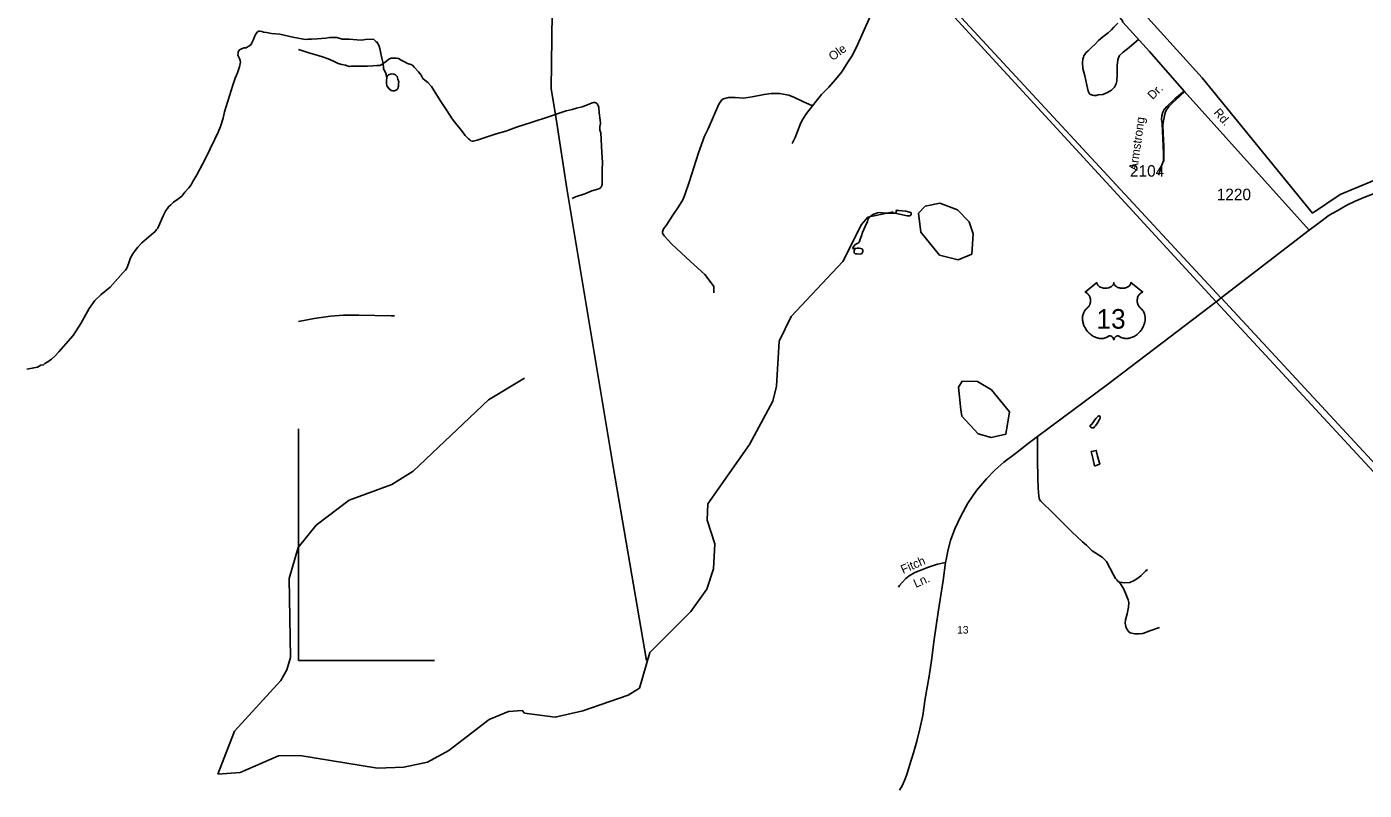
# Model space of a CAD drawing. Extents: x 2260773 to 2342389, y 552869 to 618546.
# Drawn here: x 2264155 to 2278661, y 565649 to 573928 of the extents above; entities that cross this region are included whole.
import ezdxf

# ---------------------------------------------------------------- set-up
doc = ezdxf.new("R2010")
doc.units = 0
for name, color, linetype in [('Exist Boundary Political Urban Extension UEB', 7, 'Continuous'), ('Exist Hydrographic Creek Single Shore', 7, 'Continuous'), ('Exist Hydrographic Misc Water Feature', 7, 'Continuous'), ('Exist Hydrographic Pond Under 1500 Sq Ft', 7, 'Continuous'), ('Exist Road Non-System Type 51', 7, 'Continuous'), ('Exist Road Non-System Type 51 Label', 7, 'Continuous'), ('Exist Road Primary US Attributed', 7, 'Continuous'), ('Exist Road Primary US Label', 7, 'Continuous'), ('Exist Road Primary US Shield CELL', 7, 'Continuous'), ('Exist Road Primary US Shield Number Label', 7, 'Continuous'), ('Exist Road Secondary Type 51 Attributed', 7, 'Continuous'), ('Exist Road Secondary Type 51 Label', 7, 'Continuous'), ('Exist Road Secondary Type 51 Number Label', 7, 'Continuous'), ('Exist Utilities Electrical Transmission Line', 7, 'Continuous'), ('Map Preparation Inset Cut Line', 7, 'Continuous')]:
    doc.layers.add(name, color=color, linetype=linetype)

msp = doc.modelspace()

# ---------------------------------------------------------------- linework, layer by layer
at = {"layer": 'Exist Boundary Political Urban Extension UEB'}
msp.add_lwpolyline([(2275447, 574986), (2276902, 573373), (2278101, 571908), (2278401, 572108), (2279600, 572607), (2280599, 573040), (2280739, 573000)], dxfattribs=at)
at = {"layer": 'Exist Hydrographic Creek Single Shore'}
for points in [[(2266229, 565822), (2266470, 565840), (2266885, 566022), (2267118, 566024), (2267960, 565889), (2268243, 565899), (2268501, 565953), (2268733, 566080), (2269171, 566415), (2269379, 566503), (2269529, 566513), (2269554, 566486), (2269887, 566440), (2270187, 566509), (2270676, 566680), (2270801, 566756), (2270914, 567141), (2271359, 567588), (2271532, 567830), (2271605, 568048), (2271619, 568320), (2271533, 568578), (2271540, 568755), (2271992, 569398), (2272246, 569869), (2272286, 570029), (2272315, 570520), (2272445, 570786), (2273006, 571382), (2273210, 571784), (2273276, 571862), (2273551, 571922)], [(2266229, 565822), (2266407, 566290), (2266910, 566838), (2266976, 566955), (2267016, 567088), (2267000, 567945), (2267097, 568280), (2267294, 568522), (2267650, 568794), (2268115, 568965), (2268347, 569108), (2269164, 569882), (2269553, 570117)]]:
    msp.add_lwpolyline(points, dxfattribs=at)
at = {"layer": 'Exist Hydrographic Misc Water Feature'}
for points in [[(2267917, 573794), (2267829, 573789), (2267786, 573783), (2267736, 573785), (2267653, 573794), (2267577, 573795), (2267517, 573810), (2267481, 573810), (2267439, 573810), (2267398, 573803), (2267303, 573798), (2267244, 573792), (2267208, 573792), (2267184, 573791), (2267158, 573795), (2267042, 573814), (2266900, 573847), (2266811, 573856), (2266755, 573865), (2266721, 573869), (2266703, 573877), (2266683, 573880), (2266671, 573879), (2266659, 573872), (2266643, 573856), (2266634, 573838), (2266610, 573782), (2266596, 573754), (2266590, 573736), (2266576, 573724), (2266571, 573720), (2266555, 573712), (2266533, 573701), (2266513, 573699), (2266483, 573689), (2266463, 573678), (2266455, 573667), (2266449, 573657), (2266448, 573643), (2266444, 573618), (2266462, 573584), (2266470, 573561), (2266472, 573543), (2266461, 573493), (2266441, 573427), (2266416, 573372), (2266391, 573294), (2266300, 573005), (2266284, 572937), (2266255, 572847), (2266232, 572783), (2266196, 572710), (2266143, 572604), (2266097, 572506), (2266061, 572436), (2266000, 572321), (2265957, 572251), (2265937, 572214), (2265913, 572180), (2265870, 572134), (2265836, 572092), (2265793, 572057), (2265745, 572025), (2265717, 571998), (2265693, 571976), (2265680, 571956), (2265662, 571934), (2265637, 571886), (2265597, 571793), (2265576, 571743), (2265562, 571731), (2265546, 571709), (2265505, 571672), (2265403, 571584), (2265360, 571537), (2265331, 571501), (2265304, 571467), (2265281, 571421), (2265260, 571356), (2265240, 571310), (2265226, 571288), (2265201, 571262), (2265143, 571199), (2265060, 571103), (2264963, 571026), (2264893, 570959), (2264832, 570873), (2264742, 570710), (2264659, 570581), (2264580, 570488), (2264503, 570404), (2264458, 570354), (2264422, 570325), (2264382, 570295), (2264352, 570275), (2264336, 570262), (2264309, 570258), (2264270, 570238), (2264215, 570225), (2264155, 570215)], [(2268061, 573382), (2268051, 573420), (2268024, 573474), (2268020, 573531), (2268007, 573587), (2267997, 573639), (2267986, 573693), (2267974, 573729), (2267962, 573744), (2267954, 573759), (2267945, 573766), (2267931, 573778), (2267917, 573794)], [(2268061, 573382), (2268059, 573368), (2268058, 573352), (2268058, 573342), (2268058, 573316), (2268062, 573288), (2268085, 573254), (2268106, 573238), (2268126, 573234), (2268137, 573233), (2268144, 573233), (2268158, 573239), (2268174, 573247), (2268178, 573255), (2268182, 573271), (2268186, 573285), (2268186, 573295), (2268188, 573313), (2268190, 573329), (2268179, 573361), (2268173, 573389), (2268163, 573399), (2268153, 573407), (2268135, 573412), (2268113, 573416), (2268099, 573414), (2268079, 573408), (2268065, 573392), (2268061, 573382)], [(2273586, 571906), (2273522, 571908), (2273494, 571907), (2273460, 571907), (2273404, 571913), (2273382, 571909), (2273354, 571900), (2273340, 571896), (2273318, 571882), (2273305, 571874), (2273291, 571860), (2273282, 571846), (2273273, 571815), (2273248, 571761), (2273220, 571695), (2273210, 571661), (2273193, 571623), (2273185, 571599), (2273175, 571583), (2273161, 571576), (2273137, 571563), (2273120, 571542), (2273110, 571524)], [(2273586, 571906), (2273590, 571902), (2273622, 571895), (2273704, 571877), (2273736, 571878), (2273744, 571886), (2273748, 571894), (2273748, 571902), (2273746, 571906), (2273746, 571912), (2273728, 571918), (2273690, 571928), (2273610, 571937), (2273602, 571937), (2273596, 571938), (2273586, 571934), (2273584, 571920), (2273584, 571914), (2273584, 571911), (2273586, 571906)], [(2273138, 571522), (2273130, 571522), (2273124, 571524), (2273110, 571524)], [(2273138, 571522), (2273130, 571507), (2273128, 571487), (2273128, 571476), (2273132, 571471), (2273140, 571466), (2273162, 571465), (2273184, 571463), (2273206, 571465), (2273212, 571469), (2273220, 571481), (2273222, 571491), (2273222, 571501), (2273220, 571511), (2273214, 571519), (2273202, 571523), (2273182, 571527), (2273160, 571526), (2273146, 571524), (2273138, 571522)], [(2275764, 569624), (2275790, 569670), (2275796, 569682), (2275798, 569693), (2275798, 569698), (2275794, 569705), (2275788, 569708), (2275783, 569708), (2275775, 569706), (2275750, 569680), (2275707, 569618), (2275686, 569599), (2275687, 569593), (2275695, 569586), (2275707, 569580), (2275717, 569578), (2275727, 569580), (2275735, 569588), (2275747, 569602), (2275764, 569624)], [(2275768, 569273), (2275755, 569334), (2275721, 569324), (2275701, 569322), (2275720, 569234), (2275737, 569166), (2275743, 569166), (2275793, 569185), (2275768, 569273)]]:
    msp.add_lwpolyline(points, dxfattribs=at)
at = {"layer": 'Exist Hydrographic Pond Under 1500 Sq Ft'}
for points in [[(2274255, 571402), (2274404, 571462), (2274419, 571681), (2274376, 571813), (2274250, 571943), (2274058, 572016), (2273900, 571983), (2273826, 571906), (2273853, 571699), (2274055, 571452), (2274255, 571402)], [(2274615, 569473), (2274473, 569515), (2274296, 569706), (2274287, 569772), (2274260, 570021), (2274301, 570086), (2274467, 570080), (2274618, 569991), (2274812, 569751), (2274773, 569509), (2274615, 569473)]]:
    msp.add_lwpolyline(points, dxfattribs=at)
at = {"layer": 'Exist Road Non-System Type 51'}
for points in [[(2273695, 574602), (2273622, 574553), (2273574, 574510), (2273526, 574454), (2273470, 574369), (2273396, 574238), (2273320, 574080), (2273240, 573901), (2273149, 573700), (2273104, 573609), (2273061, 573543), (2272994, 573440), (2272927, 573356), (2272853, 573271), (2272775, 573192), (2272718, 573122), (2272677, 573072)], [(2275988, 573965), (2275944, 573925), (2275919, 573893), (2275884, 573861), (2275827, 573819), (2275780, 573780), (2275748, 573741), (2275704, 573702), (2275665, 573665), (2275642, 573644), (2275629, 573628), (2275619, 573612), (2275615, 573598), (2275608, 573578), (2275605, 573541), (2275610, 573474), (2275629, 573396), (2275652, 573294), (2275667, 573230), (2275682, 573200), (2275693, 573195), (2275702, 573190), (2275712, 573185), (2275730, 573181), (2275755, 573183), (2275776, 573188), (2275825, 573195), (2275877, 573215), (2275921, 573239), (2275935, 573255), (2275953, 573271), (2275970, 573308), (2275977, 573343), (2275981, 573409), (2275983, 573508), (2275990, 573568), (2275995, 573591), (2276007, 573615), (2276048, 573651), (2276113, 573702), (2276216, 573794)], [(2267104, 573680), (2267138, 573669), (2267215, 573645), (2267290, 573624), (2267361, 573602), (2267425, 573580), (2267481, 573556), (2267531, 573531), (2267574, 573517), (2267611, 573510), (2267642, 573500), (2267655, 573496), (2267669, 573499), (2267684, 573502), (2267709, 573502), (2267740, 573502), (2267804, 573502), (2267850, 573500), (2267907, 573504), (2267951, 573506), (2267979, 573507), (2267992, 573513), (2268007, 573520), (2268022, 573531), (2268058, 573556), (2268082, 573575), (2268109, 573587), (2268135, 573589), (2268159, 573589), (2268186, 573582), (2268214, 573567), (2268252, 573549), (2268285, 573529), (2268320, 573518), (2268337, 573510), (2268358, 573490), (2268404, 573439), (2268432, 573404), (2268451, 573368), (2268471, 573348), (2268504, 573323), (2268544, 573280), (2268572, 573234), (2268604, 573185), (2268647, 573117), (2268711, 573021), (2268770, 572930), (2268821, 572866), (2268858, 572816), (2268911, 572748), (2268938, 572720), (2268945, 572714), (2268959, 572702), (2268966, 572696), (2268973, 572692), (2268984, 572688), (2268995, 572688), (2269012, 572691), (2269041, 572698), (2269085, 572712), (2269150, 572733), (2269245, 572766), (2269352, 572794), (2269465, 572840), (2269625, 572891), (2269824, 572953), (2269888, 572976)], [(2272677, 573072), (2272573, 573116), (2272483, 573161), (2272422, 573186), (2272319, 573204), (2272227, 573203), (2272151, 573194), (2272024, 573168), (2271927, 573153), (2271839, 573161), (2271766, 573162), (2271710, 573148), (2271694, 573134), (2271662, 573090), (2271546, 572822), (2271506, 572743), (2271442, 572560), (2271339, 572242), (2271292, 572104), (2271270, 572051), (2271223, 571975), (2271162, 571884), (2271090, 571773), (2271061, 571736), (2271051, 571704), (2271051, 571688), (2271068, 571660), (2271152, 571570), (2271354, 571382), (2271509, 571241), (2271566, 571166), (2271608, 571110), (2271608, 571044)], [(2276717, 573229), (2276662, 573176), (2276581, 573103), (2276558, 573080), (2276542, 573063), (2276528, 573043), (2276517, 573027), (2276509, 573013), (2276501, 572994), (2276493, 572962), (2276487, 572927), (2276477, 572860), (2276479, 572771), (2276487, 572632), (2276486, 572520), (2276487, 572467)], [(2269888, 572976), (2269917, 572986), (2270005, 573015), (2270037, 573022), (2270070, 573029), (2270119, 573046), (2270179, 573061), (2270254, 573089), (2270286, 573102), (2270303, 573105), (2270320, 573105), (2270335, 573099), (2270343, 573092), (2270353, 573075), (2270360, 573053), (2270363, 572994), (2270373, 572916), (2270378, 572880), (2270371, 572845), (2270370, 572808), (2270380, 572776), (2270393, 572564), (2270399, 572455), (2270395, 572381), (2270395, 572324), (2270396, 572280), (2270396, 572251), (2270396, 572234), (2270395, 572218), (2270393, 572210), (2270392, 572200), (2270389, 572195), (2270385, 572192), (2270374, 572179), (2270368, 572175), (2270349, 572167), (2270285, 572147), (2270208, 572115), (2270108, 572082), (2270070, 572067)], [(2272677, 573072), (2272611, 572987), (2272573, 572926), (2272547, 572879), (2272520, 572809), (2272490, 572728), (2272457, 572661)], [(2268144, 570793), (2268106, 570792), (2267758, 570800), (2267590, 570799), (2267448, 570789), (2267273, 570764), (2267104, 570731)], [(2275118, 569484), (2275117, 569398), (2275117, 569232), (2275122, 569033), (2275125, 568925), (2275131, 568836), (2275140, 568803), (2275154, 568785), (2275286, 568654), (2275491, 568452), (2275607, 568344), (2275649, 568305), (2275709, 568245), (2275818, 568177), (2275838, 568158), (2275865, 568128), (2275943, 567985), (2275964, 567946), (2275979, 567930), (2275992, 567913), (2276007, 567904)], [(2274120, 568119), (2274032, 568101), (2273934, 568069), (2273853, 568035), (2273788, 568011), (2273727, 567974), (2273690, 567945), (2273650, 567901), (2273620, 567869), (2273609, 567849)], [(2276310, 568043), (2276288, 568023), (2276242, 567976), (2276215, 567955), (2276166, 567923), (2276117, 567902), (2276065, 567896), (2276007, 567904)], [(2276007, 567904), (2276053, 567829), (2276079, 567769), (2276100, 567713), (2276106, 567683), (2276103, 567635), (2276088, 567563), (2276072, 567498), (2276069, 567460), (2276077, 567425), (2276082, 567403), (2276092, 567387), (2276102, 567373), (2276124, 567357), (2276173, 567346), (2276220, 567345), (2276259, 567348), (2276335, 567379), (2276439, 567413)]]:
    msp.add_lwpolyline(points, dxfattribs=at)
at = {"layer": 'Exist Road Primary US Attributed'}
for points in [[(2278064, 571723), (2278177, 571804), (2278280, 571883), (2278369, 571933), (2278473, 571992), (2278562, 572035), (2278676, 572082), (2278780, 572123), (2278862, 572155), (2279160, 572275), (2279545, 572425), (2280000, 572618), (2280201, 572698), (2280509, 572816)], [(2273622, 565649), (2273648, 565698), (2273673, 565755), (2273699, 565818), (2273730, 565916), (2273772, 566055), (2273809, 566181), (2273841, 566314), (2273874, 566460), (2273900, 566644), (2273943, 566885), (2273967, 567057), (2273997, 567284), (2274041, 567581), (2274093, 567924), (2274120, 568119), (2274125, 568148), (2274144, 568246), (2274174, 568356), (2274222, 568482), (2274285, 568621), (2274362, 568762), (2274456, 568899), (2274565, 569027), (2274656, 569120), (2274751, 569205), (2274878, 569302), (2275017, 569409), (2275118, 569484), (2275875, 570047), (2277055, 570946), (2277083, 570968), (2277108, 570987), (2278064, 571723)]]:
    msp.add_lwpolyline(points, dxfattribs=at)
at = {"layer": 'Exist Road Primary US Shield CELL'}
msp.add_lwpolyline([(2275761, 571153), (2275762, 571148), (2275763, 571142), (2275764, 571138), (2275767, 571132), (2275772, 571125), (2275778, 571118), (2275786, 571111), (2275791, 571108), (2275800, 571103), (2275810, 571099), (2275821, 571096), (2275832, 571094), (2275845, 571092), (2275857, 571092), (2275870, 571093), (2275885, 571096), (2275892, 571098), (2275899, 571100), (2275906, 571103), (2275914, 571107), (2275920, 571111), (2275925, 571115), (2275932, 571121), (2275937, 571128), (2275939, 571132), (2275941, 571135), (2275944, 571143), (2275945, 571146), (2275945, 571154), (2275946, 571148), (2275946, 571144), (2275947, 571140), (2275949, 571136), (2275952, 571131), (2275955, 571126), (2275960, 571120), (2275964, 571116), (2275967, 571114), (2275976, 571108), (2275986, 571102), (2275991, 571100), (2275996, 571098), (2276003, 571096), (2276010, 571095), (2276016, 571094), (2276023, 571093), (2276030, 571092), (2276036, 571092), (2276043, 571092), (2276049, 571092), (2276056, 571093), (2276063, 571094), (2276069, 571096), (2276077, 571098), (2276084, 571100), (2276090, 571103), (2276098, 571107), (2276104, 571111), (2276109, 571115), (2276115, 571120), (2276120, 571126), (2276123, 571131), (2276125, 571135), (2276127, 571140), (2276129, 571145), (2276129, 571150), (2276129, 571154), (2276258, 571051), (2276255, 571050), (2276248, 571047), (2276242, 571043), (2276233, 571037), (2276230, 571034), (2276226, 571030), (2276222, 571026), (2276219, 571023), (2276216, 571018), (2276212, 571012), (2276209, 571007), (2276207, 571002), (2276203, 570992), (2276201, 570985), (2276200, 570979), (2276198, 570968), (2276198, 570962), (2276198, 570957), (2276198, 570951), (2276198, 570946), (2276199, 570940), (2276200, 570935), (2276202, 570929), (2276204, 570922), (2276207, 570915), (2276213, 570904), (2276220, 570892), (2276226, 570886), (2276231, 570881), (2276239, 570874), (2276243, 570870), (2276248, 570865), (2276256, 570856), (2276260, 570851), (2276263, 570846), (2276266, 570841), (2276269, 570836), (2276271, 570831), (2276276, 570820), (2276279, 570809), (2276281, 570804), (2276283, 570791), (2276284, 570785), (2276285, 570773), (2276285, 570758), (2276284, 570744), (2276281, 570727), (2276279, 570717), (2276276, 570706), (2276272, 570696), (2276267, 570681), (2276261, 570670), (2276255, 570658), (2276250, 570650), (2276245, 570642), (2276238, 570633), (2276230, 570623), (2276220, 570613), (2276213, 570605), (2276203, 570596), (2276197, 570591), (2276188, 570585), (2276176, 570577), (2276165, 570570), (2276155, 570565), (2276146, 570561), (2276134, 570557), (2276115, 570552), (2276108, 570550), (2276100, 570549), (2276093, 570548), (2276085, 570548), (2276075, 570548), (2276065, 570548), (2276056, 570550), (2276046, 570552), (2276036, 570555), (2276026, 570559), (2276017, 570563), (2276001, 570573), (2275996, 570576), (2275994, 570576), (2275988, 570577), (2275982, 570575), (2275976, 570573), (2275972, 570571), (2275968, 570568), (2275964, 570565), (2275960, 570561), (2275957, 570557), (2275954, 570555), (2275950, 570548), (2275948, 570544), (2275947, 570540), (2275945, 570534), (2275943, 570542), (2275941, 570547), (2275938, 570552), (2275935, 570556), (2275931, 570561), (2275927, 570565), (2275922, 570569), (2275917, 570572), (2275912, 570574), (2275909, 570575), (2275904, 570576), (2275900, 570577), (2275897, 570577), (2275893, 570576), (2275887, 570571), (2275882, 570568), (2275876, 570564), (2275868, 570560), (2275863, 570558), (2275857, 570555), (2275850, 570553), (2275842, 570551), (2275834, 570549), (2275826, 570548), (2275819, 570547), (2275812, 570547), (2275805, 570547), (2275798, 570548), (2275790, 570548), (2275780, 570550), (2275772, 570552), (2275764, 570554), (2275755, 570557), (2275746, 570560), (2275734, 570565), (2275726, 570570), (2275713, 570577), (2275698, 570587), (2275687, 570597), (2275678, 570604), (2275666, 570617), (2275659, 570625), (2275648, 570639), (2275640, 570650), (2275636, 570658), (2275629, 570670), (2275625, 570678), (2275620, 570689), (2275617, 570700), (2275613, 570710), (2275612, 570716), (2275609, 570727), (2275608, 570735), (2275606, 570745), (2275605, 570757), (2275605, 570767), (2275606, 570776), (2275607, 570786), (2275608, 570797), (2275610, 570806), (2275612, 570812), (2275615, 570820), (2275619, 570829), (2275623, 570838), (2275627, 570845), (2275632, 570853), (2275637, 570859), (2275644, 570866), (2275650, 570873), (2275657, 570878), (2275664, 570885), (2275668, 570889), (2275673, 570896), (2275676, 570901), (2275679, 570906), (2275683, 570914), (2275686, 570920), (2275689, 570928), (2275690, 570934), (2275692, 570942), (2275692, 570949), (2275693, 570959), (2275693, 570966), (2275692, 570975), (2275690, 570984), (2275688, 570991), (2275685, 571000), (2275682, 571006), (2275677, 571014), (2275671, 571022), (2275666, 571029), (2275660, 571034), (2275655, 571038), (2275649, 571042), (2275643, 571046), (2275637, 571049), (2275633, 571051)], close=True, dxfattribs=at)
at = {"layer": 'Exist Road Secondary Type 51 Attributed'}
msp.add_line((2276709, 573228), (2278064, 571723), dxfattribs=at)
for points in [[(2274158, 576963), (2274121, 576828), (2274100, 576762), (2274065, 576639), (2274036, 576529), (2274028, 576464), (2274029, 576402), (2274035, 576365), (2274052, 576321), (2274073, 576277), (2274102, 576236), (2274151, 576176), (2274202, 576119), (2274289, 576019), (2274404, 575885), (2274502, 575772), (2274642, 575607), (2275290, 574854), (2276034, 574000), (2276044, 573979), (2276332, 573660), (2276709, 573228)], [(2276709, 573228), (2276607, 573147), (2276517, 573061), (2276491, 573031), (2276475, 573001), (2276467, 572963), (2276463, 572925), (2276468, 572880), (2276485, 572553), (2276485, 572474), (2276470, 572436), (2276428, 572318)]]:
    msp.add_lwpolyline(points, dxfattribs=at)
at = {"layer": 'Exist Utilities Electrical Transmission Line'}
for points in [[(2269888, 572976), (2269844, 573255), (2269916, 578756), (2269917, 578894)], [(2273695, 574602), (2273721, 574574), (2277055, 570946)], [(2273739, 574628), (2273747, 574619), (2277105, 570990), (2277108, 570987)], [(2270877, 567057), (2270514, 569161), (2270014, 572173), (2269888, 572976)], [(2277108, 570987), (2280554, 567270), (2280755, 567057)], [(2277055, 570946), (2277055, 570946), (2280375, 567359), (2280289, 567057)]]:
    msp.add_lwpolyline(points, dxfattribs=at)
at = {"layer": 'Map Preparation Inset Cut Line'}
msp.add_lwpolyline([(2268576, 567057), (2267104, 567057), (2267104, 569566)], dxfattribs=at)

# ---------------------------------------------------------------- texts
at = {"layer": 'Exist Road Non-System Type 51 Label'}
for s, rotation, p in [('Ole', 36.6358, (2272896, 573554)), ('Fitch', 23.7912, (2273659, 567993)), ('Ln.', 23.7912, (2273797, 567842))]:
    msp.add_text(s, height=95, rotation=rotation, dxfattribs=at).set_placement(p)
at = {"layer": 'Exist Road Primary US Label'}
msp.add_text('13', height=82, dxfattribs=at).set_placement((2274247, 567348))
at = {"layer": 'Exist Road Primary US Shield Number Label'}
msp.add_text('13', height=212.5, dxfattribs=at).set_placement((2275757, 570654))
at = {"layer": 'Exist Road Secondary Type 51 Label'}
for s, rotation, p in [('Dr.', 44.9946, (2276367, 573131)), ('Rd.', 311.1064, (2277021, 572993)), ('Armstrong', 82.0289, (2276200, 572363))]:
    msp.add_text(s, height=95, rotation=rotation, dxfattribs=at).set_placement(p)
at = {"layer": 'Exist Road Secondary Type 51 Number Label'}
for s, p in [('2104', (2276120, 572302)), ('1220', (2277061, 572047))]:
    msp.add_text(s, height=125, dxfattribs=at).set_placement(p)

doc.saveas('drawing.dxf')
